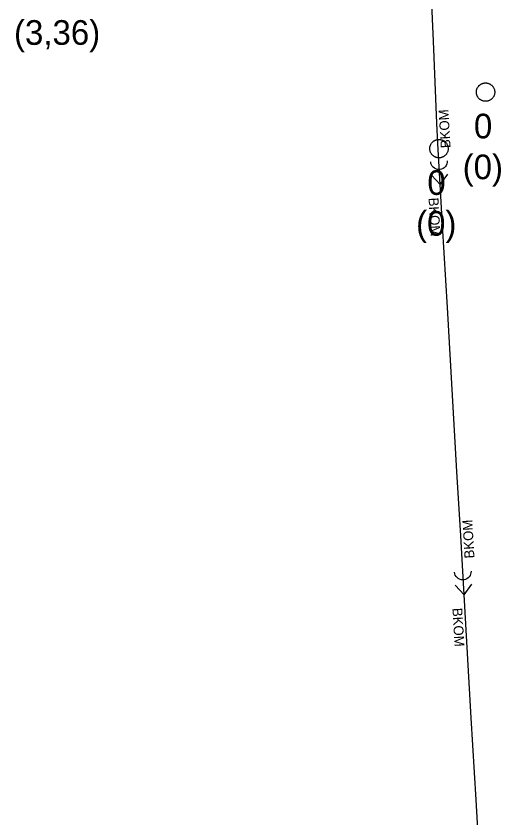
# Model space of a CAD drawing. Extents: x -606452 to -604459, y -1157823 to -1156972.
# Drawn here: x -605898.93 to -605885.75, y -1157256.97 to -1157235.16 of the extents above; entities that cross this region are included whole.
import ezdxf

# ---------------------------------------------------------------- set-up
doc = ezdxf.new("R2010")
doc.units = 0
doc.layers.add('Stoka', color=7, linetype='Continuous')
doc.layers.add('Vstupní šachta stoky', color=7, linetype='Continuous')

msp = doc.modelspace()

# ---------------------------------------------------------------- linework, layer by layer
at = {"layer": 'Stoka'}
for points in [[(-605887.58, -1157235.838), (-605887.676, -1157233.604)], [(-605887.484, -1157238.072), (-605887.58, -1157235.838)], [(-605887.46, -1157238.62), (-605887.484, -1157238.072)], [(-605887.33, -1157240.852), (-605887.46, -1157238.62)], [(-605887.207, -1157239.099), (-605887.209, -1157239.14), (-605887.218, -1157239.18), (-605887.234, -1157239.218), (-605887.257, -1157239.252), (-605887.286, -1157239.282), (-605887.319, -1157239.306), (-605887.357, -1157239.323), (-605887.397, -1157239.333), (-605887.438, -1157239.335), (-605887.479, -1157239.33), (-605887.518, -1157239.317), (-605887.555, -1157239.297), (-605887.587, -1157239.271), (-605887.614, -1157239.24), (-605887.634, -1157239.204), (-605887.648, -1157239.165), (-605887.654, -1157239.124)], [(-605887.394, -1157239.737), (-605887.188, -1157239.455)], [(-605887.395, -1157239.737), (-605887.634, -1157239.481)], [(-605887.201, -1157243.085), (-605887.33, -1157240.852)], [(-605887.071, -1157245.317), (-605887.201, -1157243.085)], [(-605886.942, -1157247.549), (-605887.071, -1157245.317)], [(-605886.84, -1157249.3), (-605886.942, -1157247.549)], [(-605886.812, -1157249.782), (-605886.84, -1157249.3)], [(-605886.683, -1157252.014), (-605886.812, -1157249.782)], [(-605886.559, -1157250.26), (-605886.561, -1157250.301), (-605886.57, -1157250.342), (-605886.586, -1157250.38), (-605886.609, -1157250.414), (-605886.638, -1157250.443), (-605886.672, -1157250.467), (-605886.709, -1157250.484), (-605886.749, -1157250.494), (-605886.79, -1157250.497), (-605886.831, -1157250.491), (-605886.871, -1157250.479), (-605886.907, -1157250.459), (-605886.939, -1157250.433), (-605886.966, -1157250.402), (-605886.986, -1157250.366), (-605887, -1157250.327), (-605887.006, -1157250.286)], [(-605886.747, -1157250.899), (-605886.986, -1157250.643)], [(-605886.746, -1157250.899), (-605886.54, -1157250.617)], [(-605886.553, -1157254.246), (-605886.683, -1157252.014)], [(-605886.423, -1157256.478), (-605886.553, -1157254.246)], [(-605886.294, -1157258.711), (-605886.423, -1157256.478)]]:
    msp.add_lwpolyline(points, dxfattribs=at)
at = {"layer": 'Vstupní šachta stoky'}
for p, q in [((-605886.177, -1157236.976), (-605886.164, -1157236.976)), ((-605887.443, -1157238.514), (-605887.43, -1157238.514))]:
    msp.add_line(p, q, dxfattribs=at)
for points in [[(-605886.164, -1157236.976), (-605886.151, -1157236.976), (-605886.138, -1157236.977), (-605886.125, -1157236.979), (-605886.112, -1157236.982), (-605886.099, -1157236.985), (-605886.086, -1157236.988), (-605886.074, -1157236.993), (-605886.062, -1157236.998), (-605886.05, -1157237.004), (-605886.038, -1157237.01), (-605886.027, -1157237.017), (-605886.016, -1157237.025), (-605886.006, -1157237.033), (-605885.996, -1157237.041), (-605885.986, -1157237.05), (-605885.977, -1157237.06), (-605885.969, -1157237.07), (-605885.961, -1157237.081), (-605885.953, -1157237.092), (-605885.946, -1157237.103), (-605885.94, -1157237.115), (-605885.935, -1157237.127), (-605885.93, -1157237.139), (-605885.925, -1157237.151), (-605885.922, -1157237.164), (-605885.919, -1157237.177), (-605885.917, -1157237.19), (-605885.915, -1157237.203), (-605885.914, -1157237.216), (-605885.914, -1157237.229), (-605885.915, -1157237.243), (-605885.916, -1157237.256), (-605885.918, -1157237.269), (-605885.92, -1157237.282), (-605885.924, -1157237.294), (-605885.927, -1157237.307), (-605885.932, -1157237.319), (-605885.937, -1157237.332), (-605885.943, -1157237.343), (-605885.95, -1157237.355), (-605885.957, -1157237.366), (-605885.964, -1157237.377), (-605885.973, -1157237.387), (-605885.981, -1157237.397), (-605885.991, -1157237.406), (-605886.001, -1157237.415), (-605886.011, -1157237.424), (-605886.021, -1157237.431), (-605886.032, -1157237.439), (-605886.044, -1157237.445), (-605886.056, -1157237.451), (-605886.068, -1157237.457), (-605886.08, -1157237.461), (-605886.092, -1157237.466), (-605886.105, -1157237.469), (-605886.118, -1157237.472), (-605886.131, -1157237.474), (-605886.144, -1157237.475), (-605886.157, -1157237.476), (-605886.171, -1157237.476), (-605886.184, -1157237.475), (-605886.197, -1157237.474), (-605886.21, -1157237.472), (-605886.223, -1157237.469), (-605886.236, -1157237.466), (-605886.248, -1157237.461), (-605886.26, -1157237.457), (-605886.272, -1157237.451), (-605886.284, -1157237.445), (-605886.296, -1157237.439), (-605886.307, -1157237.431), (-605886.317, -1157237.424), (-605886.327, -1157237.415), (-605886.337, -1157237.406), (-605886.347, -1157237.397), (-605886.355, -1157237.387), (-605886.364, -1157237.377), (-605886.371, -1157237.366), (-605886.378, -1157237.355), (-605886.385, -1157237.343), (-605886.391, -1157237.332), (-605886.396, -1157237.319), (-605886.401, -1157237.307), (-605886.404, -1157237.294), (-605886.408, -1157237.282), (-605886.41, -1157237.269), (-605886.412, -1157237.256), (-605886.413, -1157237.243), (-605886.414, -1157237.229), (-605886.414, -1157237.216), (-605886.413, -1157237.203), (-605886.411, -1157237.19), (-605886.409, -1157237.177), (-605886.406, -1157237.164), (-605886.403, -1157237.151), (-605886.398, -1157237.139), (-605886.393, -1157237.127), (-605886.388, -1157237.115), (-605886.382, -1157237.103), (-605886.375, -1157237.092)], [(-605886.375, -1157237.092), (-605886.367, -1157237.081), (-605886.359, -1157237.07), (-605886.351, -1157237.06), (-605886.342, -1157237.05), (-605886.332, -1157237.041), (-605886.322, -1157237.033), (-605886.312, -1157237.025), (-605886.301, -1157237.017), (-605886.29, -1157237.01), (-605886.278, -1157237.004), (-605886.266, -1157236.998), (-605886.254, -1157236.993), (-605886.242, -1157236.988), (-605886.229, -1157236.985), (-605886.216, -1157236.982), (-605886.203, -1157236.979), (-605886.19, -1157236.977), (-605886.177, -1157236.976)], [(-605887.43, -1157238.514), (-605887.417, -1157238.514), (-605887.404, -1157238.515), (-605887.391, -1157238.517), (-605887.378, -1157238.52), (-605887.365, -1157238.523), (-605887.352, -1157238.526), (-605887.34, -1157238.531), (-605887.328, -1157238.536), (-605887.316, -1157238.542), (-605887.304, -1157238.548), (-605887.293, -1157238.555), (-605887.282, -1157238.563), (-605887.272, -1157238.571), (-605887.262, -1157238.579), (-605887.252, -1157238.588), (-605887.243, -1157238.598), (-605887.235, -1157238.608), (-605887.227, -1157238.619), (-605887.219, -1157238.63), (-605887.212, -1157238.641), (-605887.206, -1157238.653), (-605887.201, -1157238.665), (-605887.196, -1157238.677), (-605887.191, -1157238.689), (-605887.188, -1157238.702), (-605887.185, -1157238.715), (-605887.183, -1157238.728), (-605887.181, -1157238.741), (-605887.18, -1157238.754), (-605887.18, -1157238.767), (-605887.181, -1157238.781), (-605887.182, -1157238.794), (-605887.184, -1157238.807), (-605887.186, -1157238.82), (-605887.19, -1157238.832), (-605887.193, -1157238.845), (-605887.198, -1157238.857), (-605887.203, -1157238.87), (-605887.209, -1157238.881), (-605887.216, -1157238.893), (-605887.223, -1157238.904), (-605887.23, -1157238.915), (-605887.239, -1157238.925), (-605887.247, -1157238.935), (-605887.257, -1157238.944), (-605887.267, -1157238.953), (-605887.277, -1157238.962), (-605887.287, -1157238.969), (-605887.298, -1157238.977), (-605887.31, -1157238.983), (-605887.322, -1157238.989), (-605887.334, -1157238.995), (-605887.346, -1157238.999), (-605887.358, -1157239.004), (-605887.371, -1157239.007), (-605887.384, -1157239.01), (-605887.397, -1157239.012), (-605887.41, -1157239.013), (-605887.423, -1157239.014), (-605887.437, -1157239.014), (-605887.45, -1157239.013), (-605887.463, -1157239.012), (-605887.476, -1157239.01), (-605887.489, -1157239.007), (-605887.502, -1157239.004), (-605887.514, -1157238.999), (-605887.526, -1157238.995), (-605887.538, -1157238.989), (-605887.55, -1157238.983), (-605887.562, -1157238.977), (-605887.573, -1157238.969), (-605887.583, -1157238.962), (-605887.593, -1157238.953), (-605887.603, -1157238.944), (-605887.613, -1157238.935), (-605887.621, -1157238.925), (-605887.63, -1157238.915), (-605887.637, -1157238.904), (-605887.644, -1157238.893), (-605887.651, -1157238.881), (-605887.657, -1157238.87), (-605887.662, -1157238.857), (-605887.667, -1157238.845), (-605887.67, -1157238.832), (-605887.674, -1157238.82), (-605887.676, -1157238.807), (-605887.678, -1157238.794), (-605887.679, -1157238.781), (-605887.68, -1157238.767), (-605887.68, -1157238.754), (-605887.679, -1157238.741), (-605887.677, -1157238.728), (-605887.675, -1157238.715), (-605887.672, -1157238.702), (-605887.669, -1157238.689), (-605887.664, -1157238.677), (-605887.659, -1157238.665), (-605887.654, -1157238.653), (-605887.648, -1157238.641), (-605887.641, -1157238.63)], [(-605887.641, -1157238.63), (-605887.633, -1157238.619), (-605887.625, -1157238.608), (-605887.617, -1157238.598), (-605887.608, -1157238.588), (-605887.598, -1157238.579), (-605887.588, -1157238.571), (-605887.578, -1157238.563), (-605887.567, -1157238.555), (-605887.556, -1157238.548), (-605887.544, -1157238.542), (-605887.532, -1157238.536), (-605887.52, -1157238.531), (-605887.508, -1157238.526), (-605887.495, -1157238.523), (-605887.482, -1157238.52), (-605887.469, -1157238.517), (-605887.456, -1157238.515), (-605887.443, -1157238.514)]]:
    msp.add_lwpolyline(points, dxfattribs=at)

# ---------------------------------------------------------------- texts
at = {"layer": 'Stoka'}
for rotation, p in [(93.3224, (-605887.113, -1157238.743)), (273.3224, (-605887.714, -1157240.104)), (93.321, (-605886.465, -1157249.905)), (273.321, (-605887.066, -1157251.266))]:
    msp.add_text('BKOM', height=0.2683, rotation=rotation, dxfattribs=at).set_placement(p)
at = {"layer": 'Vstupní šachta stoky'}
for s, height, p in [('(3,36)', 0.6708, (-605898.983, -1157235.939)), ('0', 0.671, (-605886.48, -1157238.484)), ('(0)', 0.6708, (-605886.786, -1157239.595)), ('0', 0.671, (-605887.746, -1157240.022)), ('(0)', 0.6708, (-605888.052, -1157241.133))]:
    msp.add_text(s, height=height, dxfattribs=at).set_placement(p)

doc.saveas('drawing.dxf')
